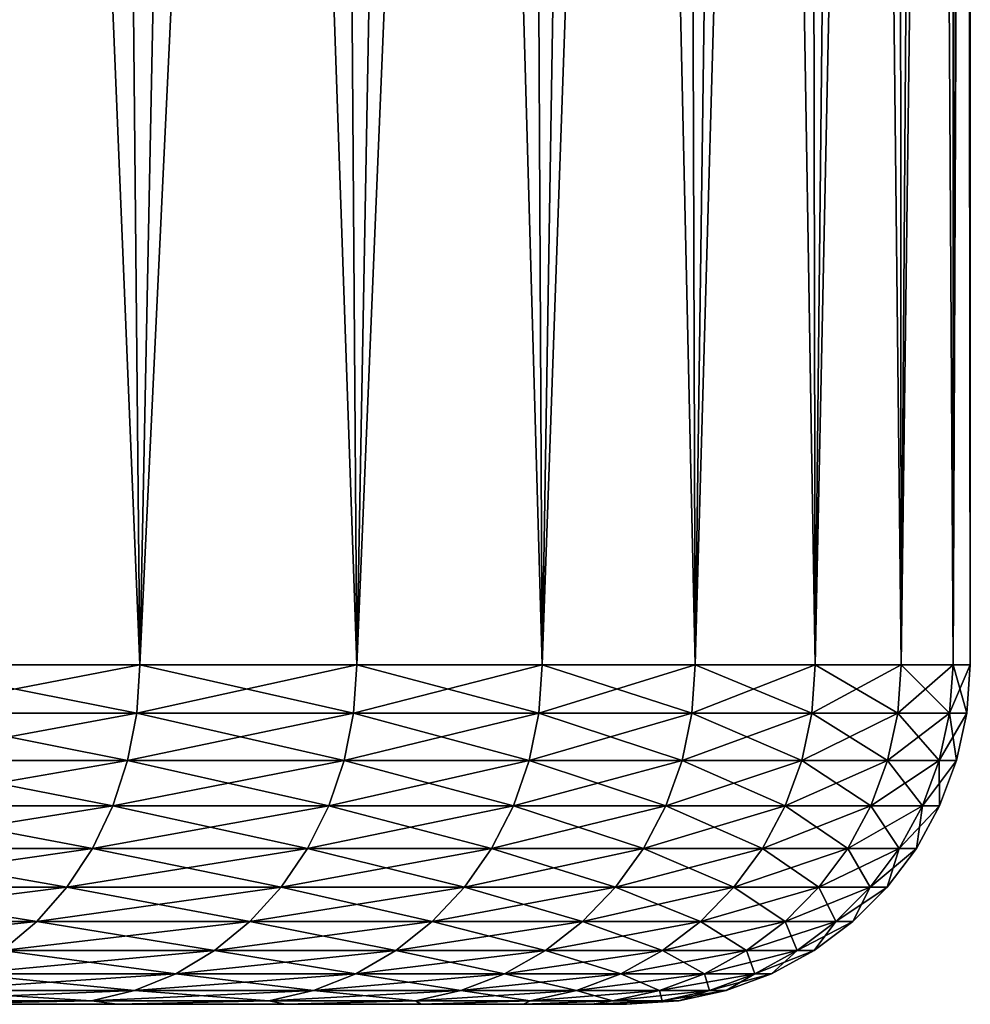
# Model space of a CAD drawing. Header units: metres. Extents: x -105 to 105, y -68 to 103.
# Tile 414 of 416: x 100.8 to 105, y 84.09 to 88.43. Entities that reach past the tile are written whole.
import ezdxf

# ---------------------------------------------------------------- set-up
doc = ezdxf.new("R2010")
doc.units = ezdxf.units.M
doc.layers.add('solid_FIT-BATH-150_SW0001_01', color=7, linetype='CONTINUOUS')

msp = doc.modelspace()

# ---------------------------------------------------------------- linework, layer by layer
at = {"layer": 'solid_FIT-BATH-150_SW0001_01'}
for points in [[(100.237541, 85.585892, 15.515824), (101.330307, 85.585892, 13.674081), (100.607498, 103.085892, 14.925166)], [(100.23774, 85.585892, -16.922512), (100.607475, 103.085892, -16.332203), (101.161354, 103.085892, -15.386083)], [(101.330482, 85.585892, -15.080755), (100.23774, 85.585892, -16.922512), (101.161354, 103.085892, -15.386083)], [(101.330307, 85.585892, 13.674081), (101.161377, 103.085892, 13.979047), (100.607498, 103.085892, 14.925166)], [(101.330482, 85.585892, -15.080755), (101.161354, 103.085892, -15.386083), (101.68058, 103.085892, -14.420071)], [(101.330307, 85.585892, 13.674081), (101.680603, 103.085892, 13.013037), (101.161377, 103.085892, 13.979047)], [(101.330307, 85.585892, 13.674081), (102.288902, 85.585892, 11.759073), (101.680603, 103.085892, 13.013037)], [(101.330482, 85.585892, -15.080755), (101.68058, 103.085892, -14.420071), (102.163368, 103.085892, -13.43733)], [(102.289055, 85.585892, -13.165736), (101.330482, 85.585892, -15.080755), (102.163368, 103.085892, -13.43733)], [(102.288902, 85.585892, 11.759073), (102.163383, 103.085892, 12.0303), (101.680603, 103.085892, 13.013037)], [(102.289055, 85.585892, -13.165736), (102.163368, 103.085892, -13.43733), (102.610443, 103.085892, -12.436327)], [(102.288902, 85.585892, 11.759073), (102.610458, 103.085892, 11.029301), (102.163383, 103.085892, 12.0303)], [(102.288902, 85.585892, 11.759073), (103.108444, 85.585892, 9.78056), (102.610458, 103.085892, 11.029301)], [(102.289055, 85.585892, -13.165736), (102.610443, 103.085892, -12.436327), (103.02063, 103.085892, -11.420009)], [(103.108574, 85.585892, -11.187212), (102.289055, 85.585892, -13.165736), (103.02063, 103.085892, -11.420009)], [(103.108444, 85.585892, 9.78056), (103.020645, 103.085892, 10.012984), (102.610458, 103.085892, 11.029301)], [(103.108574, 85.585892, -11.187212), (103.02063, 103.085892, -11.420009), (103.392967, 103.085892, -10.39045)], [(103.108444, 85.585892, 9.78056), (103.392975, 103.085892, 8.983425), (103.020645, 103.085892, 10.012984)], [(103.108444, 85.585892, 9.78056), (103.784744, 85.585892, 7.748622), (103.392975, 103.085892, 8.983425)], [(103.108574, 85.585892, -11.187212), (103.392967, 103.085892, -10.39045), (103.727966, 103.085892, -9.346453)], [(103.784851, 85.585892, -9.155267), (103.108574, 85.585892, -11.187212), (103.727966, 103.085892, -9.346453)], [(103.784744, 85.585892, 7.748622), (103.727974, 103.085892, 7.939425), (103.392975, 103.085892, 8.983425)], [(103.784851, 85.585892, -9.155267), (103.727966, 103.085892, -9.346453), (104.024445, 103.085892, -8.291749)], [(103.784744, 85.585892, 7.748622), (104.024452, 103.085892, 6.884716), (103.727974, 103.085892, 7.939425)], [(103.784744, 85.585892, 7.748622), (104.314369, 85.585892, 5.673615), (104.024452, 103.085892, 6.884716)], [(103.784851, 85.585892, -9.155267), (104.024445, 103.085892, -8.291749), (104.282074, 103.085892, -7.226991)], [(104.314453, 85.585892, -7.080253), (103.784851, 85.585892, -9.155267), (104.282074, 103.085892, -7.226991)], [(104.314369, 85.585892, 5.673615), (104.282082, 103.085892, 5.819952), (104.024452, 103.085892, 6.884716)], [(104.314453, 85.585892, -7.080253), (104.282074, 103.085892, -7.226991), (104.500992, 103.085892, -6.152155)], [(104.314369, 85.585892, 5.673615), (104.500999, 103.085892, 4.745112), (104.282082, 103.085892, 5.819952)], [(104.314369, 85.585892, 5.673615), (104.694618, 85.585892, 3.566112), (104.500999, 103.085892, 4.745112)], [(104.314453, 85.585892, -7.080253), (104.500992, 103.085892, -6.152155), (104.68029, 103.085892, -5.071601)], [(104.694672, 85.585892, -4.972745), (104.314453, 85.585892, -7.080253), (104.68029, 103.085892, -5.071601)], [(104.694618, 85.585892, 3.566112), (104.680298, 103.085892, 3.664557), (104.500999, 103.085892, 4.745112)], [(104.694672, 85.585892, -4.972745), (104.68029, 103.085892, -5.071601), (104.819962, 103.085892, -3.984581)], [(104.694618, 85.585892, 3.566112), (104.819969, 103.085892, 2.577543), (104.680298, 103.085892, 3.664557)], [(104.694618, 85.585892, 3.566112), (104.923553, 85.585892, 1.436852), (104.819969, 103.085892, 2.577543)], [(104.694672, 85.585892, -4.972745), (104.819962, 103.085892, -3.984581), (104.919983, 103.085892, -2.892598)], [(104.923576, 85.585892, -2.843482), (104.694672, 85.585892, -4.972745), (104.919983, 103.085892, -2.892598)], [(104.923553, 85.585892, 1.436852), (104.919991, 103.085892, 1.485568), (104.819969, 103.085892, 2.577543)], [(104.923576, 85.585892, -2.843482), (104.919983, 103.085892, -2.892598), (104.979965, 103.085892, -1.799425)], [(104.923553, 85.585892, 1.436852), (104.979965, 103.085892, 0.3924), (104.919991, 103.085892, 1.485568)], [(104.923553, 85.585892, 1.436852), (105, 85.585892, -0.703315), (104.979965, 103.085892, 0.3924)], [(104.923576, 85.585892, -2.843482), (104.979965, 103.085892, -1.799425), (104.999939, 103.085892, -0.703512)], [(105, 85.585892, -0.703315), (104.923576, 85.585892, -2.843482), (104.999939, 103.085892, -0.703512)], [(105, 85.585892, -0.703315), (104.999939, 103.085892, -0.703512), (104.979965, 103.085892, 0.3924)], [(101.316971, 85.372414, -15.073651), (100.224762, 85.372414, -16.914469), (100.23774, 85.585892, -16.922512)], [(100.224762, 85.372414, 15.507472), (101.330307, 85.585892, 13.674081), (100.237541, 85.585892, 15.515824)], [(100.224762, 85.372414, 15.507472), (101.316971, 85.372414, 13.666655), (101.330307, 85.585892, 13.674081)], [(101.316971, 85.372414, -15.073651), (100.23774, 85.585892, -16.922512), (101.330482, 85.585892, -15.080755)], [(102.27507, 85.372414, -13.159606), (101.316971, 85.372414, -15.073651), (101.330482, 85.585892, -15.080755)], [(101.316971, 85.372414, 13.666655), (102.288902, 85.585892, 11.759073), (101.330307, 85.585892, 13.674081)], [(101.316971, 85.372414, 13.666655), (102.27507, 85.372414, 11.752609), (102.288902, 85.585892, 11.759073)], [(102.27507, 85.372414, -13.159606), (101.330482, 85.585892, -15.080755), (102.289055, 85.585892, -13.165736)], [(103.094185, 85.372414, -11.182088), (102.27507, 85.372414, -13.159606), (102.289055, 85.585892, -13.165736)], [(102.27507, 85.372414, 11.752609), (103.108444, 85.585892, 9.78056), (102.288902, 85.585892, 11.759073)], [(102.27507, 85.372414, 11.752609), (103.094185, 85.372414, 9.775091), (103.108444, 85.585892, 9.78056)], [(103.094185, 85.372414, -11.182088), (102.289055, 85.585892, -13.165736), (103.108574, 85.585892, -11.187212)], [(103.770142, 85.372414, -9.151174), (103.094185, 85.372414, -11.182088), (103.108574, 85.585892, -11.187212)], [(103.094185, 85.372414, 9.775091), (103.784744, 85.585892, 7.748622), (103.108444, 85.585892, 9.78056)], [(103.094185, 85.372414, 9.775091), (103.770142, 85.372414, 7.744177), (103.784744, 85.585892, 7.748622)], [(103.770142, 85.372414, -9.151174), (103.108574, 85.585892, -11.187212), (103.784851, 85.585892, -9.155267)], [(104.299484, 85.372414, -7.077212), (103.770142, 85.372414, -9.151174), (103.784851, 85.585892, -9.155267)], [(103.770142, 85.372414, 7.744177), (104.314369, 85.585892, 5.673615), (103.784744, 85.585892, 7.748622)], [(103.770142, 85.372414, 7.744177), (104.299484, 85.372414, 5.670215), (104.314369, 85.585892, 5.673615)], [(104.299484, 85.372414, -7.077212), (103.784851, 85.585892, -9.155267), (104.314453, 85.585892, -7.080253)], [(104.679527, 85.372414, -4.970771), (104.299484, 85.372414, -7.077212), (104.314453, 85.585892, -7.080253)], [(104.299484, 85.372414, 5.670215), (104.694618, 85.585892, 3.566112), (104.314369, 85.585892, 5.673615)], [(104.299484, 85.372414, 5.670215), (104.679527, 85.372414, 3.563774), (104.694618, 85.585892, 3.566112)], [(104.679527, 85.372414, -4.970771), (104.314453, 85.585892, -7.080253), (104.694672, 85.585892, -4.972745)], [(104.908333, 85.372414, -2.842585), (104.679527, 85.372414, -4.970771), (104.694672, 85.585892, -4.972745)], [(104.679527, 85.372414, 3.563774), (104.923553, 85.585892, 1.436852), (104.694618, 85.585892, 3.566112)], [(104.679527, 85.372414, 3.563774), (104.908333, 85.372414, 1.435588), (104.923553, 85.585892, 1.436852)], [(104.908333, 85.372414, -2.842585), (104.694672, 85.585892, -4.972745), (104.923576, 85.585892, -2.843482)], [(104.984734, 85.372414, -0.703498), (104.908333, 85.372414, -2.842585), (104.923576, 85.585892, -2.843482)], [(104.908333, 85.372414, 1.435588), (105, 85.585892, -0.703315), (104.923553, 85.585892, 1.436852)], [(104.908333, 85.372414, 1.435588), (104.984734, 85.372414, -0.703498), (105, 85.585892, -0.703315)], [(104.984734, 85.372414, -0.703498), (104.923576, 85.585892, -2.843482), (105, 85.585892, -0.703315)], [(100.18644, 85.163086, -16.889841), (100.224762, 85.372414, -16.914469), (101.316971, 85.372414, -15.073651)], [(101.276985, 85.163086, -15.05182), (100.18644, 85.163086, -16.889841), (101.316971, 85.372414, -15.073651)], [(100.18644, 85.163086, 15.482844), (101.276985, 85.163086, 13.644823), (100.224762, 85.372414, 15.507472)], [(101.276985, 85.163086, 13.644823), (101.316971, 85.372414, 13.666655), (100.224762, 85.372414, 15.507472)], [(101.276985, 85.163086, -15.05182), (101.316971, 85.372414, -15.073651), (102.27507, 85.372414, -13.159606)], [(102.233635, 85.163086, -13.140683), (101.276985, 85.163086, -15.05182), (102.27507, 85.372414, -13.159606)], [(101.276985, 85.163086, 13.644823), (102.233635, 85.163086, 11.733686), (101.316971, 85.372414, 13.666655)], [(102.233635, 85.163086, 11.733686), (102.27507, 85.372414, 11.752609), (101.316971, 85.372414, 13.666655)], [(102.233635, 85.163086, -13.140683), (102.27507, 85.372414, -13.159606), (103.094185, 85.372414, -11.182088)], [(103.051506, 85.163086, -11.166169), (102.233635, 85.163086, -13.140683), (103.094185, 85.372414, -11.182088)], [(102.233635, 85.163086, 11.733686), (103.051506, 85.163086, 9.759172), (102.27507, 85.372414, 11.752609)], [(103.051506, 85.163086, 9.759172), (103.094185, 85.372414, 9.775091), (102.27507, 85.372414, 11.752609)], [(103.051506, 85.163086, -11.166169), (103.094185, 85.372414, -11.182088), (103.770142, 85.372414, -9.151174)], [(103.726433, 85.163086, -9.13834), (103.051506, 85.163086, -11.166169), (103.770142, 85.372414, -9.151174)], [(103.051506, 85.163086, 9.759172), (103.726433, 85.163086, 7.731343), (103.094185, 85.372414, 9.775091)], [(103.726433, 85.163086, 7.731343), (103.770142, 85.372414, 7.744177), (103.094185, 85.372414, 9.775091)], [(103.726433, 85.163086, -9.13834), (103.770142, 85.372414, -9.151174), (104.299484, 85.372414, -7.077212)], [(104.254974, 85.163086, -7.067529), (103.726433, 85.163086, -9.13834), (104.299484, 85.372414, -7.077212)], [(103.726433, 85.163086, 7.731343), (104.254974, 85.163086, 5.660532), (103.770142, 85.372414, 7.744177)], [(104.254974, 85.163086, 5.660532), (104.299484, 85.372414, 5.670215), (103.770142, 85.372414, 7.744177)], [(104.254974, 85.163086, -7.067529), (104.299484, 85.372414, -7.077212), (104.679527, 85.372414, -4.970771)], [(104.634445, 85.163086, -4.964288), (104.254974, 85.163086, -7.067529), (104.679527, 85.372414, -4.970771)], [(104.254974, 85.163086, 5.660532), (104.634445, 85.163086, 3.557291), (104.299484, 85.372414, 5.670215)], [(104.634445, 85.163086, 3.557291), (104.679527, 85.372414, 3.563774), (104.299484, 85.372414, 5.670215)], [(104.634445, 85.163086, -4.964288), (104.679527, 85.372414, -4.970771), (104.908333, 85.372414, -2.842585)], [(104.8629, 85.163086, -2.839335), (104.634445, 85.163086, -4.964288), (104.908333, 85.372414, -2.842585)], [(104.634445, 85.163086, 3.557291), (104.8629, 85.163086, 1.432338), (104.679527, 85.372414, 3.563774)], [(104.8629, 85.163086, 1.432338), (104.908333, 85.372414, 1.435588), (104.679527, 85.372414, 3.563774)], [(104.8629, 85.163086, -2.839335), (104.908333, 85.372414, -2.842585), (104.984734, 85.372414, -0.703498)], [(104.939178, 85.163086, -0.703498), (104.8629, 85.163086, -2.839335), (104.984734, 85.372414, -0.703498)], [(104.8629, 85.163086, 1.432338), (104.939178, 85.163086, -0.703498), (104.908333, 85.372414, 1.435588)], [(104.939178, 85.163086, -0.703498), (104.984734, 85.372414, -0.703498), (104.908333, 85.372414, 1.435588)], [(100.123421, 84.962379, -16.849342), (100.18644, 85.163086, -16.889841), (101.276985, 85.163086, -15.05182)], [(101.211243, 84.962379, -15.01592), (100.123421, 84.962379, -16.849342), (101.276985, 85.163086, -15.05182)], [(100.123421, 84.962379, 15.442345), (101.211243, 84.962379, 13.608923), (100.18644, 85.163086, 15.482844)], [(101.211243, 84.962379, 13.608923), (101.276985, 85.163086, 13.644823), (100.18644, 85.163086, 15.482844)], [(101.211243, 84.962379, -15.01592), (101.276985, 85.163086, -15.05182), (102.233635, 85.163086, -13.140683)], [(102.165497, 84.962379, -13.109565), (101.211243, 84.962379, -15.01592), (102.233635, 85.163086, -13.140683)], [(101.211243, 84.962379, 13.608923), (102.165497, 84.962379, 11.702568), (101.276985, 85.163086, 13.644823)], [(102.165497, 84.962379, 11.702568), (102.233635, 85.163086, 11.733686), (101.276985, 85.163086, 13.644823)], [(102.165497, 84.962379, -13.109565), (102.233635, 85.163086, -13.140683), (103.051506, 85.163086, -11.166169)], [(102.981323, 84.962379, -11.139991), (102.165497, 84.962379, -13.109565), (103.051506, 85.163086, -11.166169)], [(102.165497, 84.962379, 11.702568), (102.981323, 84.962379, 9.732994), (102.233635, 85.163086, 11.733686)], [(102.981323, 84.962379, 9.732994), (103.051506, 85.163086, 9.759172), (102.233635, 85.163086, 11.733686)], [(102.981323, 84.962379, -11.139991), (103.051506, 85.163086, -11.166169), (103.726433, 85.163086, -9.13834)], [(103.654556, 84.962379, -9.117235), (102.981323, 84.962379, -11.139991), (103.726433, 85.163086, -9.13834)], [(102.981323, 84.962379, 9.732994), (103.654556, 84.962379, 7.710239), (103.051506, 85.163086, 9.759172)], [(103.654556, 84.962379, 7.710239), (103.726433, 85.163086, 7.731343), (103.051506, 85.163086, 9.759172)], [(103.654556, 84.962379, -9.117235), (103.726433, 85.163086, -9.13834), (104.254974, 85.163086, -7.067529)], [(104.181778, 84.962379, -7.051606), (103.654556, 84.962379, -9.117235), (104.254974, 85.163086, -7.067529)], [(103.654556, 84.962379, 7.710239), (104.181778, 84.962379, 5.644609), (103.726433, 85.163086, 7.731343)], [(104.181778, 84.962379, 5.644609), (104.254974, 85.163086, 5.660532), (103.726433, 85.163086, 7.731343)], [(104.181778, 84.962379, -7.051606), (104.254974, 85.163086, -7.067529), (104.634445, 85.163086, -4.964288)], [(104.560295, 84.962379, -4.953627), (104.181778, 84.962379, -7.051606), (104.634445, 85.163086, -4.964288)], [(104.181778, 84.962379, 5.644609), (104.560295, 84.962379, 3.54663), (104.254974, 85.163086, 5.660532)], [(104.560295, 84.962379, 3.54663), (104.634445, 85.163086, 3.557291), (104.254974, 85.163086, 5.660532)], [(104.560295, 84.962379, -4.953627), (104.634445, 85.163086, -4.964288), (104.8629, 85.163086, -2.839335)], [(104.788177, 84.962379, -2.833991), (104.560295, 84.962379, -4.953627), (104.8629, 85.163086, -2.839335)], [(104.560295, 84.962379, 3.54663), (104.788177, 84.962379, 1.426994), (104.634445, 85.163086, 3.557291)], [(104.788177, 84.962379, 1.426994), (104.8629, 85.163086, 1.432338), (104.634445, 85.163086, 3.557291)], [(104.788177, 84.962379, -2.833991), (104.8629, 85.163086, -2.839335), (104.939178, 85.163086, -0.703498)], [(104.864273, 84.962379, -0.703498), (104.788177, 84.962379, -2.833991), (104.939178, 85.163086, -0.703498)], [(104.788177, 84.962379, 1.426994), (104.864273, 84.962379, -0.703498), (104.8629, 85.163086, 1.432338)], [(104.864273, 84.962379, -0.703498), (104.939178, 85.163086, -0.703498), (104.8629, 85.163086, 1.432338)], [(100.036995, 84.774384, -16.793798), (100.123421, 84.962379, -16.849342), (101.211243, 84.962379, -15.01592)], [(101.121071, 84.774384, -14.966682), (100.036995, 84.774384, -16.793798), (101.211243, 84.962379, -15.01592)], [(100.036995, 84.774384, 15.386801), (101.121071, 84.774384, 13.559686), (100.123421, 84.962379, 15.442345)], [(101.121071, 84.774384, 13.559686), (101.211243, 84.962379, 13.608923), (100.123421, 84.962379, 15.442345)], [(101.121071, 84.774384, -14.966682), (101.211243, 84.962379, -15.01592), (102.165497, 84.962379, -13.109565)], [(102.072044, 84.774384, -13.066886), (101.121071, 84.774384, -14.966682), (102.165497, 84.962379, -13.109565)], [(101.121071, 84.774384, 13.559686), (102.072044, 84.774384, 11.659889), (101.211243, 84.962379, 13.608923)], [(102.072044, 84.774384, 11.659889), (102.165497, 84.962379, 11.702568), (101.211243, 84.962379, 13.608923)], [(102.072044, 84.774384, -13.066886), (102.165497, 84.962379, -13.109565), (102.981323, 84.962379, -11.139991)], [(102.885063, 84.774384, -11.104088), (102.072044, 84.774384, -13.066886), (102.981323, 84.962379, -11.139991)], [(102.072044, 84.774384, 11.659889), (102.885063, 84.774384, 9.697091), (102.165497, 84.962379, 11.702568)], [(102.885063, 84.774384, 9.697091), (102.981323, 84.962379, 9.732994), (102.165497, 84.962379, 11.702568)], [(102.885063, 84.774384, -11.104088), (102.981323, 84.962379, -11.139991), (103.654556, 84.962379, -9.117235)], [(103.555984, 84.774384, -9.088291), (102.885063, 84.774384, -11.104088), (103.654556, 84.962379, -9.117235)], [(102.885063, 84.774384, 9.697091), (103.555984, 84.774384, 7.681294), (102.981323, 84.962379, 9.732994)], [(103.555984, 84.774384, 7.681294), (103.654556, 84.962379, 7.710239), (102.981323, 84.962379, 9.732994)], [(103.555984, 84.774384, -9.088291), (103.654556, 84.962379, -9.117235), (104.181778, 84.962379, -7.051606)], [(104.08139, 84.774384, -7.029767), (103.555984, 84.774384, -9.088291), (104.181778, 84.962379, -7.051606)], [(103.555984, 84.774384, 7.681294), (104.08139, 84.774384, 5.62277), (103.654556, 84.962379, 7.710239)], [(104.08139, 84.774384, 5.62277), (104.181778, 84.962379, 5.644609), (103.654556, 84.962379, 7.710239)], [(104.08139, 84.774384, -7.029767), (104.181778, 84.962379, -7.051606), (104.560295, 84.962379, -4.953627)], [(104.458603, 84.774384, -4.939006), (104.08139, 84.774384, -7.029767), (104.560295, 84.962379, -4.953627)], [(104.08139, 84.774384, 5.62277), (104.458603, 84.774384, 3.532009), (104.181778, 84.962379, 5.644609)], [(104.458603, 84.774384, 3.532009), (104.560295, 84.962379, 3.54663), (104.181778, 84.962379, 5.644609)], [(104.458603, 84.774384, -4.939006), (104.560295, 84.962379, -4.953627), (104.788177, 84.962379, -2.833991)], [(104.685707, 84.774384, -2.826662), (104.458603, 84.774384, -4.939006), (104.788177, 84.962379, -2.833991)], [(104.458603, 84.774384, 3.532009), (104.685707, 84.774384, 1.419665), (104.560295, 84.962379, 3.54663)], [(104.685707, 84.774384, 1.419665), (104.788177, 84.962379, 1.426994), (104.560295, 84.962379, 3.54663)], [(104.685707, 84.774384, -2.826662), (104.788177, 84.962379, -2.833991), (104.864273, 84.962379, -0.703498)], [(104.761536, 84.774384, -0.703498), (104.685707, 84.774384, -2.826662), (104.864273, 84.962379, -0.703498)], [(104.685707, 84.774384, 1.419665), (104.761536, 84.774384, -0.703498), (104.788177, 84.962379, 1.426994)], [(104.761536, 84.774384, -0.703498), (104.864273, 84.962379, -0.703498), (104.788177, 84.962379, 1.426994)], [(99.928917, 84.602951, -16.724342), (100.036995, 84.774384, -16.793798), (101.121071, 84.774384, -14.966682)], [(101.008316, 84.602951, -14.905114), (99.928917, 84.602951, -16.724342), (101.121071, 84.774384, -14.966682)], [(99.928917, 84.602951, 15.317345), (101.008316, 84.602951, 13.498117), (100.036995, 84.774384, 15.386801)], [(101.008316, 84.602951, 13.498117), (101.121071, 84.774384, 13.559686), (100.036995, 84.774384, 15.386801)], [(101.008316, 84.602951, -14.905114), (101.121071, 84.774384, -14.966682), (102.072044, 84.774384, -13.066886)], [(101.955185, 84.602951, -13.013517), (101.008316, 84.602951, -14.905114), (102.072044, 84.774384, -13.066886)], [(101.008316, 84.602951, 13.498117), (101.955185, 84.602951, 11.606521), (101.121071, 84.774384, 13.559686)], [(101.955185, 84.602951, 11.606521), (102.072044, 84.774384, 11.659889), (101.121071, 84.774384, 13.559686)], [(101.955185, 84.602951, -13.013517), (102.072044, 84.774384, -13.066886), (102.885063, 84.774384, -11.104088)], [(102.764687, 84.602951, -11.059193), (101.955185, 84.602951, -13.013517), (102.885063, 84.774384, -11.104088)], [(101.955185, 84.602951, 11.606521), (102.764687, 84.602951, 9.652196), (102.072044, 84.774384, 11.659889)], [(102.764687, 84.602951, 9.652196), (102.885063, 84.774384, 9.697091), (102.072044, 84.774384, 11.659889)], [(102.764687, 84.602951, -11.059193), (102.885063, 84.774384, -11.104088), (103.555984, 84.774384, -9.088291)], [(103.432716, 84.602951, -9.052097), (102.764687, 84.602951, -11.059193), (103.555984, 84.774384, -9.088291)], [(102.764687, 84.602951, 9.652196), (103.432716, 84.602951, 7.6451), (102.885063, 84.774384, 9.697091)], [(103.432716, 84.602951, 7.6451), (103.555984, 84.774384, 7.681294), (102.885063, 84.774384, 9.697091)], [(103.432716, 84.602951, -9.052097), (103.555984, 84.774384, -9.088291), (104.08139, 84.774384, -7.029767)], [(103.955856, 84.602951, -7.002459), (103.432716, 84.602951, -9.052097), (104.08139, 84.774384, -7.029767)], [(103.432716, 84.602951, 7.6451), (103.955856, 84.602951, 5.595462), (103.555984, 84.774384, 7.681294)], [(103.955856, 84.602951, 5.595462), (104.08139, 84.774384, 5.62277), (103.555984, 84.774384, 7.681294)], [(103.955856, 84.602951, -7.002459), (104.08139, 84.774384, -7.029767), (104.458603, 84.774384, -4.939006)], [(104.331444, 84.602951, -4.920723), (103.955856, 84.602951, -7.002459), (104.458603, 84.774384, -4.939006)], [(103.955856, 84.602951, 5.595462), (104.331444, 84.602951, 3.513726), (104.08139, 84.774384, 5.62277)], [(104.331444, 84.602951, 3.513726), (104.458603, 84.774384, 3.532009), (104.08139, 84.774384, 5.62277)], [(104.331444, 84.602951, -4.920723), (104.458603, 84.774384, -4.939006), (104.685707, 84.774384, -2.826662)], [(104.557564, 84.602951, -2.817497), (104.331444, 84.602951, -4.920723), (104.685707, 84.774384, -2.826662)], [(104.331444, 84.602951, 3.513726), (104.557564, 84.602951, 1.4105), (104.458603, 84.774384, 3.532009)], [(104.557564, 84.602951, 1.4105), (104.685707, 84.774384, 1.419665), (104.458603, 84.774384, 3.532009)], [(104.557564, 84.602951, -2.817497), (104.685707, 84.774384, -2.826662), (104.761536, 84.774384, -0.703498)], [(104.633064, 84.602951, -0.703498), (104.557564, 84.602951, -2.817497), (104.761536, 84.774384, -0.703498)], [(104.557564, 84.602951, 1.4105), (104.633064, 84.602951, -0.703498), (104.685707, 84.774384, 1.419665)], [(104.633064, 84.602951, -0.703498), (104.761536, 84.774384, -0.703498), (104.685707, 84.774384, 1.419665)], [(99.801399, 84.451561, -16.642391), (99.928917, 84.602951, -16.724342), (101.008316, 84.602951, -14.905114)], [(100.875275, 84.451561, -14.832468), (99.801399, 84.451561, -16.642391), (101.008316, 84.602951, -14.905114)], [(99.801399, 84.451561, 15.235394), (100.875275, 84.451561, 13.425471), (99.928917, 84.602951, 15.317345)], [(100.875275, 84.451561, 13.425471), (101.008316, 84.602951, 13.498117), (99.928917, 84.602951, 15.317345)], [(100.875275, 84.451561, -14.832468), (101.008316, 84.602951, -14.905114), (101.955185, 84.602951, -13.013517)], [(101.817299, 84.451561, -12.950548), (100.875275, 84.451561, -14.832468), (101.955185, 84.602951, -13.013517)], [(100.875275, 84.451561, 13.425471), (101.817299, 84.451561, 11.543551), (101.008316, 84.602951, 13.498117)], [(101.817299, 84.451561, 11.543551), (101.955185, 84.602951, 11.606521), (101.008316, 84.602951, 13.498117)], [(101.817299, 84.451561, -12.950548), (101.955185, 84.602951, -13.013517), (102.764687, 84.602951, -11.059193)], [(102.622665, 84.451561, -11.00622), (101.817299, 84.451561, -12.950548), (102.764687, 84.602951, -11.059193)], [(101.817299, 84.451561, 11.543551), (102.622665, 84.451561, 9.599223), (101.955185, 84.602951, 11.606521)], [(102.622665, 84.451561, 9.599223), (102.764687, 84.602951, 9.652196), (101.955185, 84.602951, 11.606521)], [(102.622665, 84.451561, -11.00622), (102.764687, 84.602951, -11.059193), (103.432716, 84.602951, -9.052097)], [(103.287277, 84.451561, -9.009392), (102.622665, 84.451561, -11.00622), (103.432716, 84.602951, -9.052097)], [(102.622665, 84.451561, 9.599223), (103.287277, 84.451561, 7.602395), (102.764687, 84.602951, 9.652196)], [(103.287277, 84.451561, 7.602395), (103.432716, 84.602951, 7.6451), (102.764687, 84.602951, 9.652196)], [(103.287277, 84.451561, -9.009392), (103.432716, 84.602951, -9.052097), (103.955856, 84.602951, -7.002459)], [(103.807739, 84.451561, -6.970238), (103.287277, 84.451561, -9.009392), (103.955856, 84.602951, -7.002459)], [(103.287277, 84.451561, 7.602395), (103.807739, 84.451561, 5.563241), (103.432716, 84.602951, 7.6451)], [(103.807739, 84.451561, 5.563241), (103.955856, 84.602951, 5.595462), (103.432716, 84.602951, 7.6451)], [(103.807739, 84.451561, -6.970238), (103.955856, 84.602951, -7.002459), (104.331444, 84.602951, -4.920723)], [(104.181404, 84.451561, -4.899151), (103.807739, 84.451561, -6.970238), (104.331444, 84.602951, -4.920723)], [(103.807739, 84.451561, 5.563241), (104.181404, 84.451561, 3.492154), (103.955856, 84.602951, 5.595462)], [(104.181404, 84.451561, 3.492154), (104.331444, 84.602951, 3.513726), (103.955856, 84.602951, 5.595462)], [(104.181404, 84.451561, -4.899151), (104.331444, 84.602951, -4.920723), (104.557564, 84.602951, -2.817497)], [(104.406364, 84.451561, -2.806683), (104.181404, 84.451561, -4.899151), (104.557564, 84.602951, -2.817497)], [(104.181404, 84.451561, 3.492154), (104.406364, 84.451561, 1.399686), (104.331444, 84.602951, 3.513726)], [(104.406364, 84.451561, 1.399686), (104.557564, 84.602951, 1.4105), (104.331444, 84.602951, 3.513726)], [(104.406364, 84.451561, -2.806683), (104.557564, 84.602951, -2.817497), (104.633064, 84.602951, -0.703498)], [(104.481483, 84.451561, -0.703498), (104.406364, 84.451561, -2.806683), (104.633064, 84.602951, -0.703498)], [(104.406364, 84.451561, 1.399686), (104.481483, 84.451561, -0.703498), (104.557564, 84.602951, 1.4105)], [(104.481483, 84.451561, -0.703498), (104.633064, 84.602951, -0.703498), (104.557564, 84.602951, 1.4105)], [(99.657043, 84.323311, -16.549616), (99.801399, 84.451561, -16.642391), (100.875275, 84.451561, -14.832468)], [(100.724663, 84.323311, -14.750229), (99.657043, 84.323311, -16.549616), (100.875275, 84.451561, -14.832468)], [(100.724663, 84.323311, 13.343232), (100.875275, 84.451561, 13.425471), (99.801399, 84.451561, 15.235394)], [(100.724663, 84.323311, -14.750229), (100.875275, 84.451561, -14.832468), (101.817299, 84.451561, -12.950548)], [(101.661201, 84.323311, -12.879262), (100.724663, 84.323311, -14.750229), (101.817299, 84.451561, -12.950548)], [(100.724663, 84.323311, 13.343232), (101.661201, 84.323311, 11.472265), (100.875275, 84.451561, 13.425471)], [(101.661201, 84.323311, 11.472265), (101.817299, 84.451561, 11.543551), (100.875275, 84.451561, 13.425471)], [(101.661201, 84.323311, -12.879262), (101.817299, 84.451561, -12.950548), (102.622665, 84.451561, -11.00622)], [(102.461884, 84.323311, -10.946252), (101.661201, 84.323311, -12.879262), (102.622665, 84.451561, -11.00622)], [(101.661201, 84.323311, 11.472265), (102.461884, 84.323311, 9.539255), (101.817299, 84.451561, 11.543551)], [(102.461884, 84.323311, 9.539255), (102.622665, 84.451561, 9.599223), (101.817299, 84.451561, 11.543551)], [(102.461884, 84.323311, -10.946252), (102.622665, 84.451561, -11.00622), (103.287277, 84.451561, -9.009392)], [(103.122627, 84.323311, -8.961045), (102.461884, 84.323311, -10.946252), (103.287277, 84.451561, -9.009392)], [(102.461884, 84.323311, 9.539255), (103.122627, 84.323311, 7.554049), (102.622665, 84.451561, 9.599223)], [(103.122627, 84.323311, 7.554049), (103.287277, 84.451561, 7.602395), (102.622665, 84.451561, 9.599223)], [(103.122627, 84.323311, -8.961045), (103.287277, 84.451561, -9.009392), (103.807739, 84.451561, -6.970238)], [(103.64006, 84.323311, -6.933762), (103.122627, 84.323311, -8.961045), (103.807739, 84.451561, -6.970238)], [(103.122627, 84.323311, 7.554049), (103.64006, 84.323311, 5.526765), (103.287277, 84.451561, 7.602395)], [(103.64006, 84.323311, 5.526765), (103.807739, 84.451561, 5.563241), (103.287277, 84.451561, 7.602395)], [(103.64006, 84.323311, -6.933762), (103.807739, 84.451561, -6.970238), (104.181404, 84.451561, -4.899151)], [(104.011551, 84.323311, -4.874729), (103.64006, 84.323311, -6.933762), (104.181404, 84.451561, -4.899151)], [(103.64006, 84.323311, 5.526765), (104.011551, 84.323311, 3.467732), (103.807739, 84.451561, 5.563241)], [(104.011551, 84.323311, 3.467732), (104.181404, 84.451561, 3.492154), (103.807739, 84.451561, 5.563241)], [(104.011551, 84.323311, -4.874729), (104.181404, 84.451561, -4.899151), (104.406364, 84.451561, -2.806683)], [(104.235199, 84.323311, -2.794441), (104.011551, 84.323311, -4.874729), (104.406364, 84.451561, -2.806683)], [(104.011551, 84.323311, 3.467732), (104.235199, 84.323311, 1.387444), (104.181404, 84.451561, 3.492154)], [(104.235199, 84.323311, 1.387444), (104.406364, 84.451561, 1.399686), (104.181404, 84.451561, 3.492154)], [(104.235199, 84.323311, -2.794441), (104.406364, 84.451561, -2.806683), (104.481483, 84.451561, -0.703498)], [(104.309883, 84.323311, -0.703498), (104.235199, 84.323311, -2.794441), (104.481483, 84.451561, -0.703498)], [(104.235199, 84.323311, 1.387444), (104.309883, 84.323311, -0.703498), (104.406364, 84.451561, 1.399686)], [(104.309883, 84.323311, -0.703498), (104.481483, 84.451561, -0.703498), (104.406364, 84.451561, 1.399686)], [(100.559555, 84.220818, -14.660071), (100.724663, 84.323311, -14.750229), (101.661201, 84.323311, -12.879262)], [(101.490082, 84.220818, -12.801114), (100.559555, 84.220818, -14.660071), (101.661201, 84.323311, -12.879262)], [(100.559555, 84.220818, 13.253075), (101.490082, 84.220818, 11.394117), (100.724663, 84.323311, 13.343232)], [(101.490082, 84.220818, 11.394117), (101.661201, 84.323311, 11.472265), (100.724663, 84.323311, 13.343232)], [(101.490082, 84.220818, -12.801114), (101.661201, 84.323311, -12.879262), (102.461884, 84.323311, -10.946252)], [(102.285622, 84.220818, -10.880509), (101.490082, 84.220818, -12.801114), (102.461884, 84.323311, -10.946252)], [(101.490082, 84.220818, 11.394117), (102.285622, 84.220818, 9.473513), (101.661201, 84.323311, 11.472265)], [(102.285622, 84.220818, 9.473513), (102.461884, 84.323311, 9.539255), (101.661201, 84.323311, 11.472265)], [(102.285622, 84.220818, -10.880509), (102.461884, 84.323311, -10.946252), (103.122627, 84.323311, -8.961045)], [(102.942123, 84.220818, -8.908046), (102.285622, 84.220818, -10.880509), (103.122627, 84.323311, -8.961045)], [(102.285622, 84.220818, 9.473513), (102.942123, 84.220818, 7.501049), (102.461884, 84.323311, 9.539255)], [(102.942123, 84.220818, 7.501049), (103.122627, 84.323311, 7.554049), (102.461884, 84.323311, 9.539255)], [(102.942123, 84.220818, -8.908046), (103.122627, 84.323311, -8.961045), (103.64006, 84.323311, -6.933762)], [(103.456238, 84.220818, -6.893774), (102.942123, 84.220818, -8.908046), (103.64006, 84.323311, -6.933762)], [(102.942123, 84.220818, 7.501049), (103.456238, 84.220818, 5.486777), (103.122627, 84.323311, 7.554049)], [(103.456238, 84.220818, 5.486777), (103.64006, 84.323311, 5.526765), (103.122627, 84.323311, 7.554049)], [(103.456238, 84.220818, -6.893774), (103.64006, 84.323311, -6.933762), (104.011551, 84.323311, -4.874729)], [(103.82534, 84.220818, -4.847957), (103.456238, 84.220818, -6.893774), (104.011551, 84.323311, -4.874729)], [(103.456238, 84.220818, 5.486777), (103.82534, 84.220818, 3.44096), (103.64006, 84.323311, 5.526765)], [(103.82534, 84.220818, 3.44096), (104.011551, 84.323311, 3.467732), (103.64006, 84.323311, 5.526765)], [(103.82534, 84.220818, -4.847957), (104.011551, 84.323311, -4.874729), (104.235199, 84.323311, -2.794441)], [(104.047562, 84.220818, -2.781021), (103.82534, 84.220818, -4.847957), (104.235199, 84.323311, -2.794441)], [(103.82534, 84.220818, 3.44096), (104.047562, 84.220818, 1.374024), (104.011551, 84.323311, 3.467732)], [(104.047562, 84.220818, 1.374024), (104.235199, 84.323311, 1.387444), (104.011551, 84.323311, 3.467732)], [(104.047562, 84.220818, -2.781021), (104.235199, 84.323311, -2.794441), (104.309883, 84.323311, -0.703498)], [(104.121758, 84.220818, -0.703498), (104.047562, 84.220818, -2.781021), (104.309883, 84.323311, -0.703498)], [(104.047562, 84.220818, 1.374024), (104.121758, 84.220818, -0.703498), (104.235199, 84.323311, 1.387444)], [(104.121758, 84.220818, -0.703498), (104.309883, 84.323311, -0.703498), (104.235199, 84.323311, 1.387444)], [(100.383316, 84.146164, -14.563836), (100.559555, 84.220818, -14.660071), (101.490082, 84.220818, -12.801114)], [(101.307426, 84.146164, -12.717697), (100.383316, 84.146164, -14.563836), (101.490082, 84.220818, -12.801114)], [(100.383316, 84.146164, 13.156839), (101.307426, 84.146164, 11.3107), (100.559555, 84.220818, 13.253075)], [(101.307426, 84.146164, 11.3107), (101.490082, 84.220818, 11.394117), (100.559555, 84.220818, 13.253075)], [(101.307426, 84.146164, -12.717697), (101.490082, 84.220818, -12.801114), (102.285622, 84.220818, -10.880509)], [(102.097481, 84.146164, -10.810336), (101.307426, 84.146164, -12.717697), (102.285622, 84.220818, -10.880509)], [(101.307426, 84.146164, 11.3107), (102.097481, 84.146164, 9.403339), (101.490082, 84.220818, 11.394117)], [(102.097481, 84.146164, 9.403339), (102.285622, 84.220818, 9.473513), (101.490082, 84.220818, 11.394117)], [(102.097481, 84.146164, -10.810336), (102.285622, 84.220818, -10.880509), (102.942123, 84.220818, -8.908046)], [(102.749451, 84.146164, -8.851473), (102.097481, 84.146164, -10.810336), (102.942123, 84.220818, -8.908046)], [(102.097481, 84.146164, 9.403339), (102.749451, 84.146164, 7.444476), (102.285622, 84.220818, 9.473513)], [(102.749451, 84.146164, 7.444476), (102.942123, 84.220818, 7.501049), (102.285622, 84.220818, 9.473513)], [(102.749451, 84.146164, -8.851473), (102.942123, 84.220818, -8.908046), (103.456238, 84.220818, -6.893774)], [(103.260017, 84.146164, -6.851089), (102.749451, 84.146164, -8.851473), (103.456238, 84.220818, -6.893774)], [(102.749451, 84.146164, 7.444476), (103.260017, 84.146164, 5.444093), (102.942123, 84.220818, 7.501049)], [(103.260017, 84.146164, 5.444093), (103.456238, 84.220818, 5.486777), (102.942123, 84.220818, 7.501049)], [(103.260017, 84.146164, -6.851089), (103.456238, 84.220818, -6.893774), (103.82534, 84.220818, -4.847957)], [(103.626579, 84.146164, -4.819379), (103.260017, 84.146164, -6.851089), (103.82534, 84.220818, -4.847957)], [(103.260017, 84.146164, 5.444093), (103.626579, 84.146164, 3.412383), (103.456238, 84.220818, 5.486777)], [(103.626579, 84.146164, 3.412383), (103.82534, 84.220818, 3.44096), (103.456238, 84.220818, 5.486777)], [(103.626579, 84.146164, -4.819379), (103.82534, 84.220818, -4.847957), (104.047562, 84.220818, -2.781021)], [(103.847267, 84.146164, -2.766696), (103.626579, 84.146164, -4.819379), (104.047562, 84.220818, -2.781021)], [(103.626579, 84.146164, 3.412383), (103.847267, 84.146164, 1.359699), (103.82534, 84.220818, 3.44096)], [(103.847267, 84.146164, 1.359699), (104.047562, 84.220818, 1.374024), (103.82534, 84.220818, 3.44096)], [(103.847267, 84.146164, -2.766696), (104.047562, 84.220818, -2.781021), (104.121758, 84.220818, -0.703498)], [(103.920952, 84.146164, -0.703498), (103.847267, 84.146164, -2.766696), (104.121758, 84.220818, -0.703498)], [(103.847267, 84.146164, 1.359699), (103.920952, 84.146164, -0.703498), (104.047562, 84.220818, 1.374024)], [(103.920952, 84.146164, -0.703498), (104.121758, 84.220818, -0.703498), (104.047562, 84.220818, 1.374024)], [(100.199539, 84.100883, -14.463487), (100.383316, 84.146164, -14.563836), (101.307426, 84.146164, -12.717697)], [(101.116959, 84.100883, -12.630713), (100.199539, 84.100883, -14.463487), (101.307426, 84.146164, -12.717697)], [(100.199539, 84.100883, 13.05649), (101.116959, 84.100883, 11.223717), (100.383316, 84.146164, 13.156839)], [(101.116959, 84.100883, 11.223717), (101.307426, 84.146164, 11.3107), (100.383316, 84.146164, 13.156839)], [(101.116959, 84.100883, -12.630713), (101.307426, 84.146164, -12.717697), (102.097481, 84.146164, -10.810336)], [(101.901291, 84.100883, -10.737162), (101.116959, 84.100883, -12.630713), (102.097481, 84.146164, -10.810336)], [(101.116959, 84.100883, 11.223717), (101.901291, 84.100883, 9.330165), (101.307426, 84.146164, 11.3107)], [(101.901291, 84.100883, 9.330165), (102.097481, 84.146164, 9.403339), (101.307426, 84.146164, 11.3107)], [(101.901291, 84.100883, -10.737162), (102.097481, 84.146164, -10.810336), (102.749451, 84.146164, -8.851473)], [(102.548546, 84.100883, -8.79248), (101.901291, 84.100883, -10.737162), (102.749451, 84.146164, -8.851473)], [(101.901291, 84.100883, 9.330165), (102.548546, 84.100883, 7.385484), (102.097481, 84.146164, 9.403339)], [(102.548546, 84.100883, 7.385484), (102.749451, 84.146164, 7.444476), (102.097481, 84.146164, 9.403339)], [(102.548546, 84.100883, -8.79248), (102.749451, 84.146164, -8.851473), (103.260017, 84.146164, -6.851089)], [(103.055412, 84.100883, -6.80658), (102.548546, 84.100883, -8.79248), (103.260017, 84.146164, -6.851089)], [(102.548546, 84.100883, 7.385484), (103.055412, 84.100883, 5.399583), (102.749451, 84.146164, 7.444476)], [(103.055412, 84.100883, 5.399583), (103.260017, 84.146164, 5.444093), (102.749451, 84.146164, 7.444476)], [(103.055412, 84.100883, -6.80658), (103.260017, 84.146164, -6.851089), (103.626579, 84.146164, -4.819379)], [(103.419319, 84.100883, -4.78958), (103.055412, 84.100883, -6.80658), (103.626579, 84.146164, -4.819379)], [(103.055412, 84.100883, 5.399583), (103.419319, 84.100883, 3.382583), (103.260017, 84.146164, 5.444093)], [(103.419319, 84.100883, 3.382583), (103.626579, 84.146164, 3.412383), (103.260017, 84.146164, 5.444093)], [(103.419319, 84.100883, -4.78958), (103.626579, 84.146164, -4.819379), (103.847267, 84.146164, -2.766696)], [(103.638412, 84.100883, -2.751758), (103.419319, 84.100883, -4.78958), (103.847267, 84.146164, -2.766696)], [(103.419319, 84.100883, 3.382583), (103.638412, 84.100883, 1.344761), (103.626579, 84.146164, 3.412383)], [(103.638412, 84.100883, 1.344761), (103.847267, 84.146164, 1.359699), (103.626579, 84.146164, 3.412383)], [(103.638412, 84.100883, -2.751758), (103.847267, 84.146164, -2.766696), (103.920952, 84.146164, -0.703498)], [(103.711563, 84.100883, -0.703498), (103.638412, 84.100883, -2.751758), (103.920952, 84.146164, -0.703498)], [(103.638412, 84.100883, 1.344761), (103.711563, 84.100883, -0.703498), (103.847267, 84.146164, 1.359699)], [(103.711563, 84.100883, -0.703498), (103.920952, 84.146164, -0.703498), (103.847267, 84.146164, 1.359699)], [(100.347176, 84.085892, -13.733054), (100.199539, 84.100883, -14.463487), (101.116959, 84.100883, -12.630713)], [(100.344849, 84.085892, 12.330582), (101.116959, 84.100883, 11.223717), (100.199539, 84.100883, 13.05649)], [(100.344849, 84.085892, 12.330582), (101.228531, 84.085892, 10.445958), (101.116959, 84.100883, 11.223717)], [(100.344849, 84.085892, 12.330582), (100.347176, 84.085892, -13.733054), (101.228531, 84.085892, 10.445958)], [(101.230515, 84.085892, -11.848273), (100.347176, 84.085892, -13.733054), (101.116959, 84.100883, -12.630713)], [(101.228531, 84.085892, 10.445958), (100.347176, 84.085892, -13.733054), (101.230515, 84.085892, -11.848273)], [(101.230515, 84.085892, -11.848273), (101.116959, 84.100883, -12.630713), (101.901291, 84.100883, -10.737162)], [(101.228531, 84.085892, 10.445958), (101.901291, 84.100883, 9.330165), (101.116959, 84.100883, 11.223717)], [(101.228531, 84.085892, 10.445958), (101.972313, 84.085892, 8.502043), (101.901291, 84.100883, 9.330165)], [(101.228531, 84.085892, 10.445958), (101.230515, 84.085892, -11.848273), (101.972313, 84.085892, 8.502043)], [(101.973953, 84.085892, -9.904225), (101.230515, 84.085892, -11.848273), (101.901291, 84.100883, -10.737162)], [(101.972313, 84.085892, 8.502043), (101.230515, 84.085892, -11.848273), (101.973953, 84.085892, -9.904225)], [(101.973953, 84.085892, -9.904225), (101.901291, 84.100883, -10.737162), (102.548546, 84.100883, -8.79248)], [(101.972313, 84.085892, 8.502043), (102.548546, 84.100883, 7.385484), (101.901291, 84.100883, 9.330165)], [(101.972313, 84.085892, 8.502043), (102.57254, 84.085892, 6.507953), (102.548546, 84.100883, 7.385484)], [(101.972313, 84.085892, 8.502043), (101.973953, 84.085892, -9.904225), (102.57254, 84.085892, 6.507953)], [(102.57383, 84.085892, -7.910028), (101.973953, 84.085892, -9.904225), (102.548546, 84.100883, -8.79248)], [(102.57254, 84.085892, 6.507953), (101.973953, 84.085892, -9.904225), (102.57383, 84.085892, -7.910028)], [(102.57383, 84.085892, -7.910028), (102.548546, 84.100883, -8.79248), (103.055412, 84.100883, -6.80658)], [(102.57254, 84.085892, 6.507953), (103.055412, 84.100883, 5.399583), (102.548546, 84.100883, 7.385484)], [(102.57254, 84.085892, 6.507953), (103.025421, 84.085892, 4.475596), (103.055412, 84.100883, 5.399583)], [(102.57254, 84.085892, 6.507953), (102.57383, 84.085892, -7.910028), (103.025421, 84.085892, 4.475596)], [(103.026344, 84.085892, -5.877591), (102.57383, 84.085892, -7.910028), (103.055412, 84.100883, -6.80658)], [(103.025421, 84.085892, 4.475596), (102.57383, 84.085892, -7.910028), (103.026344, 84.085892, -5.877591)], [(103.025421, 84.085892, 4.475596), (103.419319, 84.100883, 3.382583), (103.055412, 84.100883, 5.399583)], [(103.025421, 84.085892, 4.475596), (103.328636, 84.085892, 2.416514), (103.419319, 84.100883, 3.382583)], [(103.025421, 84.085892, 4.475596), (103.026344, 84.085892, -5.877591), (103.328636, 84.085892, 2.416514)], [(103.026344, 84.085892, -5.877591), (103.055412, 84.100883, -6.80658), (103.419319, 84.100883, -4.78958)], [(103.329193, 84.085892, -3.818455), (103.026344, 84.085892, -5.877591), (103.419319, 84.100883, -4.78958)], [(103.328636, 84.085892, 2.416514), (103.026344, 84.085892, -5.877591), (103.329193, 84.085892, -3.818455)], [(103.328636, 84.085892, 2.416514), (103.638412, 84.100883, 1.344761), (103.419319, 84.100883, 3.382583)], [(103.328636, 84.085892, 2.416514), (103.480858, 84.085892, 0.340421), (103.638412, 84.100883, 1.344761)], [(103.328636, 84.085892, 2.416514), (103.329193, 84.085892, -3.818455), (103.480858, 84.085892, 0.340421)], [(103.329193, 84.085892, -3.818455), (103.419319, 84.100883, -4.78958), (103.638412, 84.100883, -2.751758)], [(103.481041, 84.085892, -1.742334), (103.329193, 84.085892, -3.818455), (103.638412, 84.100883, -2.751758)], [(103.480858, 84.085892, 0.340421), (103.329193, 84.085892, -3.818455), (103.481041, 84.085892, -1.742334)], [(103.480858, 84.085892, 0.340421), (103.711563, 84.100883, -0.703498), (103.638412, 84.100883, 1.344761)], [(103.480858, 84.085892, 0.340421), (103.481041, 84.085892, -1.742334), (103.711563, 84.100883, -0.703498)], [(103.481041, 84.085892, -1.742334), (103.638412, 84.100883, -2.751758), (103.711563, 84.100883, -0.703498)]]:
    msp.add_3dface(points, dxfattribs=at)

doc.saveas('drawing.dxf')
